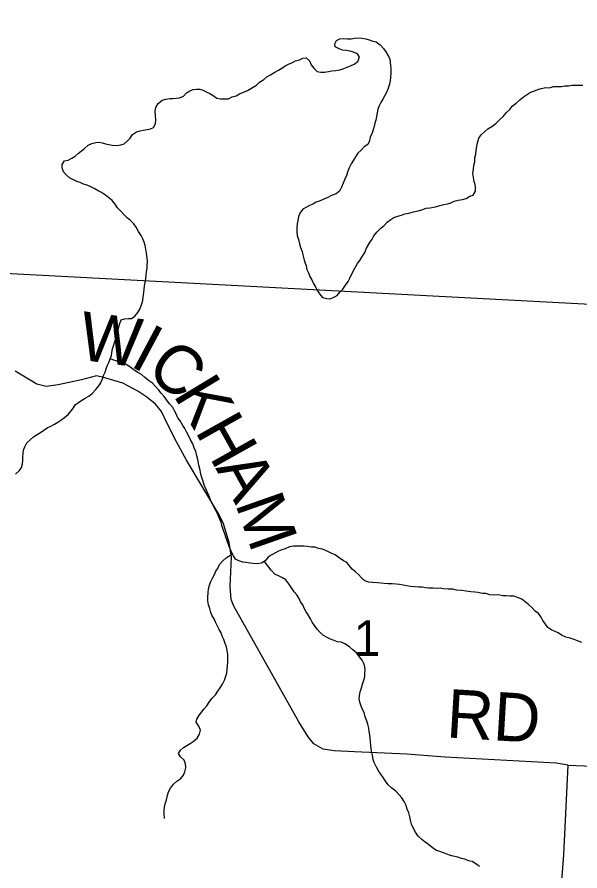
# Model space of a CAD drawing. Extents: x -20.2 to 34, y 0 to 22.
# Drawn here: x 7.189 to 7.849, y 19.304 to 20.305 of the extents above; entities that cross this region are included whole.
import ezdxf

# ---------------------------------------------------------------- set-up
doc = ezdxf.new("R2010")
doc.units = 0
for name, color, linetype in [('Default', 7, 'Continuous'), ('GM_X_Minor_River', 7, 'Continuous'), ('GM_X_Section', 7, 'Continuous'), ('GM_X_Section_Text', 7, 'Continuous'), ('GM_X_Township_Road', 7, 'Continuous'), ('GM_X_Township_Road_Text', 7, 'Continuous')]:
    doc.layers.add(name, color=color, linetype=linetype)

msp = doc.modelspace()

# ---------------------------------------------------------------- linework, layer by layer
at = {"layer": 'Default'}
msp.add_lwpolyline([(8.1484, 20.9), (7.0959, 20.9), (7.0409, 20.0115), (8.0972, 19.9556)], close=True, dxfattribs=at)
at = {"layer": 'GM_X_Minor_River'}
for points in [[(7.4148, 20.2149), (7.4187, 20.2127), (7.4229, 20.2097), (7.4274, 20.2086), (7.432, 20.2086), (7.4366, 20.2087), (7.4411, 20.211), (7.4456, 20.2122), (7.4494, 20.2146), (7.4543, 20.2165), (7.4588, 20.2185), (7.4649, 20.222), (7.4694, 20.2247), (7.4731, 20.2282), (7.478, 20.2313), (7.4818, 20.2347), (7.486, 20.2367), (7.4909, 20.2398), (7.4954, 20.2425), (7.4991, 20.2448), (7.5033, 20.2472), (7.5071, 20.2495), (7.5116, 20.2514), (7.5154, 20.2534), (7.5199, 20.2546), (7.5237, 20.2565), (7.5279, 20.2566), (7.5317, 20.2532), (7.5336, 20.2487), (7.5367, 20.2445), (7.5406, 20.2408), (7.5451, 20.2401), (7.5493, 20.2401), (7.5539, 20.2406), (7.558, 20.2414), (7.5622, 20.2418), (7.5671, 20.2426), (7.572, 20.2442), (7.5758, 20.2458), (7.5796, 20.2474), (7.5841, 20.2493), (7.5883, 20.2524), (7.5905, 20.2574), (7.5878, 20.2615), (7.5832, 20.2634), (7.5794, 20.2645), (7.5748, 20.2652), (7.5703, 20.2659), (7.5664, 20.2673), (7.5619, 20.2696), (7.5614, 20.2733), (7.5633, 20.2772), (7.5674, 20.2791), (7.5716, 20.2796), (7.5762, 20.2789), (7.5807, 20.2789), (7.5845, 20.2797), (7.5894, 20.2802), (7.5932, 20.2798), (7.5978, 20.2791), (7.6016, 20.278), (7.6058, 20.2762), (7.61, 20.2755), (7.6146, 20.2721), (7.6184, 20.2676), (7.6211, 20.2638), (7.6239, 20.2593), (7.6258, 20.2555), (7.6262, 20.2514), (7.6267, 20.2476), (7.6271, 20.2438), (7.6271, 20.2388), (7.6268, 20.2343), (7.6261, 20.2297), (7.6254, 20.2259), (7.6239, 20.2213), (7.6225, 20.2171), (7.6199, 20.2125), (7.6176, 20.2083), (7.6154, 20.2045), (7.6132, 20.2007), (7.6117, 20.1968), (7.611, 20.1923), (7.6103, 20.1881), (7.6096, 20.1839), (7.6085, 20.1801), (7.6074, 20.1763), (7.6063, 20.1725), (7.6048, 20.1679), (7.603, 20.1641), (7.6019, 20.1595), (7.6, 20.1553), (7.5959, 20.1526), (7.5921, 20.1487), (7.5884, 20.1449), (7.5858, 20.1407), (7.5832, 20.1368), (7.5806, 20.1326), (7.5783, 20.128), (7.5765, 20.1238), (7.575, 20.1189)], [(7.3109, 19.9499), (7.3147, 19.9511), (7.3193, 19.9515), (7.3231, 19.9515), (7.3268, 19.9542), (7.3302, 19.9585), (7.3328, 19.9623), (7.3346, 19.9673), (7.3361, 19.9726), (7.3368, 19.9768), (7.3375, 19.9817), (7.3378, 19.9855), (7.3382, 19.9897), (7.3389, 19.9935), (7.3396, 19.9977), (7.3403, 20.0023), (7.3406, 20.0061), (7.3413, 20.0103), (7.3413, 20.0141), (7.3416, 20.0179), (7.3412, 20.0224), (7.3404, 20.0278), (7.3396, 20.0327), (7.3388, 20.0369), (7.3376, 20.041), (7.3364, 20.0448), (7.3344, 20.0486), (7.3313, 20.0535), (7.3286, 20.0584), (7.3255, 20.0622), (7.3217, 20.0663), (7.3179, 20.0693), (7.314, 20.0734), (7.3106, 20.0772), (7.3067, 20.0809), (7.3036, 20.0854), (7.3002, 20.0896), (7.2963, 20.0929), (7.2925, 20.0959), (7.2879, 20.0989), (7.2837, 20.1011), (7.2791, 20.1037), (7.2753, 20.1056), (7.2711, 20.1074), (7.2665, 20.1089), (7.2627, 20.1108), (7.2589, 20.1119), (7.2543, 20.1141), (7.2501, 20.1163), (7.2463, 20.1197), (7.2432, 20.1234), (7.2416, 20.128), (7.2416, 20.1318), (7.2442, 20.136), (7.2487, 20.1368), (7.2529, 20.1391), (7.2567, 20.1415), (7.2604, 20.1446), (7.2642, 20.148), (7.2679, 20.1507), (7.2721, 20.1546), (7.2766, 20.1565), (7.2812, 20.1574), (7.2849, 20.1578), (7.2887, 20.1571), (7.2926, 20.156), (7.2964, 20.1553), (7.3002, 20.1546), (7.3055, 20.1539), (7.3104, 20.1547), (7.3142, 20.1559), (7.318, 20.159), (7.3213, 20.1628), (7.3243, 20.167), (7.3288, 20.1701), (7.333, 20.1713), (7.3368, 20.1721), (7.3413, 20.1729), (7.3451, 20.1734), (7.3489, 20.1753), (7.3511, 20.1795), (7.3514, 20.1841), (7.351, 20.1894), (7.3506, 20.1943), (7.3516, 20.1985), (7.3543, 20.2031), (7.3588, 20.2073), (7.3633, 20.2085), (7.3678, 20.209), (7.3716, 20.209), (7.3754, 20.2095), (7.3792, 20.2099), (7.3838, 20.2118), (7.3875, 20.2157), (7.3913, 20.218), (7.3951, 20.2196), (7.3992, 20.22), (7.403, 20.2201), (7.4068, 20.219), (7.4106, 20.2171), (7.4148, 20.2149)], [(7.7373, 20.1703), (7.741, 20.1734), (7.7455, 20.1765), (7.7501, 20.18), (7.7546, 20.1842), (7.7587, 20.188), (7.7628, 20.1927), (7.7666, 20.1961), (7.7692, 20.2), (7.7741, 20.2038), (7.7782, 20.2077), (7.7827, 20.2111), (7.7872, 20.2142), (7.791, 20.2166), (7.7948, 20.2178), (7.7993, 20.2197), (7.8035, 20.2209), (7.8088, 20.2221), (7.813, 20.2218), (7.8179, 20.223), (7.8224, 20.223), (7.8274, 20.2231), (7.8312, 20.2239), (7.8353, 20.224), (7.8395, 20.2248), (7.8433, 20.2248), (7.8478, 20.2249), (7.8524, 20.2246)], [(7.575, 20.1189), (7.5732, 20.1147), (7.5713, 20.1101), (7.5691, 20.1051), (7.5669, 20.1005), (7.5628, 20.0974), (7.5575, 20.0955), (7.5533, 20.0931), (7.5484, 20.0912), (7.5443, 20.0892), (7.5397, 20.0876), (7.5356, 20.0853), (7.5318, 20.0837), (7.528, 20.0818), (7.5239, 20.0795), (7.5205, 20.0749), (7.5187, 20.0703), (7.518, 20.0661), (7.5172, 20.0623), (7.5169, 20.0581), (7.517, 20.0528), (7.5174, 20.0486), (7.5186, 20.0441), (7.5198, 20.0387), (7.521, 20.0346), (7.5229, 20.03), (7.5237, 20.0259), (7.5249, 20.0213), (7.5261, 20.0172), (7.5277, 20.013), (7.5285, 20.0088), (7.5305, 20.0047), (7.532, 20.0005), (7.5343, 19.9968), (7.5367, 19.9918), (7.539, 19.9877), (7.5409, 19.9839), (7.5436, 19.9801), (7.5471, 19.976), (7.5521, 19.9749), (7.5559, 19.9746), (7.5596, 19.9758), (7.5642, 19.9785), (7.5672, 19.9823), (7.5709, 19.9858), (7.5739, 19.9904), (7.5769, 19.9946), (7.5791, 19.9988), (7.5821, 20.0053), (7.5847, 20.0103), (7.588, 20.0157), (7.5906, 20.0195), (7.5929, 20.0233), (7.5966, 20.0287), (7.5984, 20.0337), (7.6025, 20.0405), (7.6051, 20.0444), (7.607, 20.0482), (7.6107, 20.0524), (7.6152, 20.0574), (7.619, 20.0601), (7.6227, 20.0644), (7.6269, 20.0675), (7.6307, 20.0698), (7.6352, 20.0714), (7.6397, 20.0726), (7.6435, 20.0741), (7.6481, 20.0749), (7.6537, 20.0765), (7.659, 20.0777), (7.6636, 20.0786), (7.6685, 20.0805), (7.6727, 20.0809), (7.6795, 20.0822), (7.6844, 20.0838), (7.6893, 20.085), (7.6935, 20.0858), (7.6973, 20.087), (7.7014, 20.0889), (7.706, 20.0901), (7.7113, 20.0909), (7.7154, 20.0921), (7.7199, 20.0948), (7.7237, 20.096), (7.7263, 20.1006), (7.7263, 20.1044), (7.7259, 20.1082), (7.7247, 20.112), (7.7239, 20.1166), (7.7234, 20.1211), (7.7241, 20.1264), (7.7244, 20.131), (7.7255, 20.1348), (7.7255, 20.1398), (7.7266, 20.1439), (7.7273, 20.1481), (7.728, 20.1531), (7.7287, 20.1573), (7.7302, 20.1626), (7.7331, 20.1664), (7.7373, 20.1703)], [(7.187, 19.769), (7.1916, 19.7732), (7.1938, 19.777), (7.1953, 19.7812), (7.1956, 19.785), (7.1955, 19.7892), (7.1959, 19.7934), (7.1962, 19.7972), (7.1977, 19.801), (7.2003, 19.8056), (7.204, 19.8094), (7.2082, 19.8129), (7.2123, 19.8156), (7.2161, 19.818), (7.2202, 19.8207), (7.224, 19.8234), (7.2285, 19.8253), (7.2327, 19.8277), (7.2364, 19.83), (7.2402, 19.8323), (7.2443, 19.8354), (7.2485, 19.8389), (7.2522, 19.8431), (7.2548, 19.8469), (7.2571, 19.8508), (7.2608, 19.8531), (7.2646, 19.8558), (7.2687, 19.8581), (7.2729, 19.8605), (7.2767, 19.8636), (7.2812, 19.8682), (7.2845, 19.8724), (7.2871, 19.8762), (7.289, 19.8808), (7.2901, 19.8846), (7.2919, 19.8884), (7.2934, 19.8923), (7.2945, 19.8961), (7.2963, 19.8999), (7.2978, 19.9041), (7.2993, 19.9079), (7.3, 19.9117), (7.3007, 19.9159), (7.3022, 19.9205), (7.3033, 19.9243), (7.3047, 19.9285), (7.3062, 19.9335), (7.3073, 19.9373), (7.308, 19.9415), (7.3091, 19.9457), (7.3109, 19.9499)], [(7.3799, 19.8314), (7.3772, 19.8352), (7.3756, 19.839), (7.3733, 19.8431), (7.3714, 19.8473), (7.3675, 19.8514), (7.3644, 19.8559), (7.3613, 19.8601), (7.3579, 19.8638), (7.3548, 19.8676), (7.3506, 19.8721), (7.3475, 19.8758), (7.3429, 19.8788), (7.3383, 19.8826), (7.3345, 19.8856), (7.3295, 19.8885), (7.3257, 19.8912), (7.3211, 19.8949), (7.3165, 19.8975), (7.3127, 19.8986), (7.3089, 19.9004), (7.2978, 19.9042)], [(7.7254, 19.6306), (7.7209, 19.6313), (7.7155, 19.6319), (7.7102, 19.6326), (7.7041, 19.6333), (7.6996, 19.6344), (7.6943, 19.6343), (7.6889, 19.6347), (7.6851, 19.6354), (7.6813, 19.6349), (7.6768, 19.6356), (7.6715, 19.6356), (7.6677, 19.6359), (7.6639, 19.6366), (7.6601, 19.6366), (7.6551, 19.6369), (7.6502, 19.6376), (7.646, 19.6383), (7.6414, 19.639), (7.6373, 19.6397), (7.6335, 19.64), (7.6285, 19.6404), (7.624, 19.6407), (7.6194, 19.641), (7.6156, 19.6413), (7.6114, 19.6417), (7.6057, 19.642), (7.6012, 19.6423), (7.5966, 19.6441), (7.5928, 19.6475), (7.5893, 19.6513), (7.5855, 19.6546), (7.5816, 19.6576), (7.5785, 19.6618), (7.5755, 19.6655), (7.5716, 19.6674), (7.5663, 19.6711), (7.5617, 19.6745), (7.5579, 19.6759), (7.5533, 19.6786), (7.5468, 19.6811), (7.5422, 19.6818), (7.5384, 19.6833), (7.5339, 19.6836), (7.5289, 19.6843), (7.5251, 19.6847), (7.5206, 19.6846), (7.5168, 19.6846), (7.513, 19.6845), (7.5084, 19.6837), (7.5031, 19.6817), (7.4994, 19.6805), (7.4952, 19.679), (7.4911, 19.6763), (7.4869, 19.6743), (7.4831, 19.6716), (7.4798, 19.6674), (7.4753, 19.6647), (7.4703, 19.6638), (7.4658, 19.6642), (7.462, 19.6649), (7.4574, 19.6656), (7.4536, 19.6659), (7.4487, 19.6674), (7.4448, 19.6696), (7.4425, 19.6734), (7.4402, 19.6775), (7.4386, 19.6817), (7.437, 19.6855), (7.4351, 19.6911), (7.4335, 19.6953), (7.4323, 19.6991), (7.4308, 19.7032), (7.4292, 19.7078), (7.428, 19.7127), (7.426, 19.7172), (7.4241, 19.7218), (7.4222, 19.7255), (7.4198, 19.7301), (7.4179, 19.7339), (7.4155, 19.7388), (7.4136, 19.7441), (7.4116, 19.7482), (7.4101, 19.752), (7.4081, 19.7565), (7.4065, 19.7614), (7.4054, 19.7652), (7.4042, 19.769), (7.4034, 19.7736), (7.4018, 19.7796), (7.4006, 19.7861), (7.3994, 19.7906), (7.3982, 19.7955), (7.3966, 19.7997), (7.395, 19.8046), (7.3923, 19.8092), (7.3904, 19.8129), (7.388, 19.8178), (7.3853, 19.8224), (7.383, 19.8261), (7.3799, 19.8314)], [(7.3615, 19.3657), (7.3614, 19.371), (7.3614, 19.3748), (7.3617, 19.379), (7.3624, 19.3828), (7.3639, 19.3874), (7.3653, 19.3927), (7.3664, 19.3969), (7.3687, 19.4011), (7.372, 19.4057), (7.3762, 19.4092), (7.3807, 19.4123), (7.384, 19.4165), (7.3855, 19.4203), (7.3866, 19.4249), (7.3862, 19.4295), (7.3846, 19.434), (7.3804, 19.4377), (7.3781, 19.4419), (7.3803, 19.4457), (7.384, 19.4488), (7.3878, 19.4511), (7.3916, 19.4535), (7.3953, 19.4558), (7.3999, 19.4596), (7.4025, 19.4646), (7.4039, 19.4692), (7.402, 19.4737), (7.3989, 19.4783), (7.3996, 19.4821), (7.4018, 19.4859), (7.4052, 19.4901), (7.4082, 19.494), (7.4112, 19.4978), (7.4142, 19.502), (7.4172, 19.5062), (7.4213, 19.5105), (7.4243, 19.5147), (7.4269, 19.5185), (7.4295, 19.5231), (7.4321, 19.5277), (7.4335, 19.5323), (7.4346, 19.5361), (7.4353, 19.5403), (7.4357, 19.5445), (7.436, 19.549), (7.4359, 19.554), (7.4359, 19.5578), (7.4351, 19.5623), (7.4343, 19.5669), (7.4327, 19.5706), (7.4311, 19.5752), (7.4292, 19.5793), (7.428, 19.5831), (7.4257, 19.5869), (7.4237, 19.591), (7.4214, 19.5956), (7.4198, 19.5994), (7.4175, 19.6031), (7.416, 19.6069), (7.4148, 19.6115), (7.4132, 19.616), (7.4124, 19.6205), (7.4123, 19.6251), (7.4127, 19.63), (7.4134, 19.6346), (7.4144, 19.6388), (7.4159, 19.6434), (7.4178, 19.6472), (7.4204, 19.6514), (7.4218, 19.6552), (7.4245, 19.6591), (7.4263, 19.6633), (7.43, 19.6675), (7.4338, 19.671), (7.4412, 19.6758)], [(7.7311, 19.3095), (7.7269, 19.3125), (7.7223, 19.3151), (7.7181, 19.3162), (7.7139, 19.3181), (7.7101, 19.3188), (7.7056, 19.3202), (7.7002, 19.3213), (7.696, 19.3228), (7.6919, 19.3242), (7.6877, 19.3257), (7.6835, 19.3272), (7.6797, 19.3286), (7.6754, 19.3316), (7.6712, 19.335), (7.6674, 19.338), (7.6636, 19.341), (7.6593, 19.3451), (7.6559, 19.3496), (7.6528, 19.3553), (7.6512, 19.3591), (7.65, 19.3636), (7.6492, 19.3674), (7.648, 19.3723), (7.6464, 19.3765), (7.6449, 19.381), (7.6429, 19.3856), (7.6398, 19.3897), (7.6368, 19.3935), (7.6329, 19.3976), (7.6283, 19.401), (7.6241, 19.4051), (7.621, 19.4092), (7.6179, 19.4137), (7.6152, 19.4175), (7.6125, 19.4213), (7.6102, 19.4258), (7.6075, 19.4311), (7.6063, 19.4349), (7.6055, 19.4398), (7.6043, 19.4444), (7.6038, 19.4512), (7.6034, 19.4557), (7.6029, 19.4595), (7.6025, 19.4637), (7.6017, 19.4675), (7.6013, 19.4713), (7.6001, 19.4762), (7.5985, 19.4808), (7.597, 19.4849), (7.5958, 19.4898), (7.5934, 19.494), (7.5919, 19.4982), (7.5907, 19.5019), (7.5899, 19.5057), (7.5902, 19.5095), (7.5913, 19.5141), (7.5928, 19.5187), (7.5938, 19.5229), (7.5953, 19.5275), (7.5964, 19.532), (7.5967, 19.5358), (7.5971, 19.5396), (7.5966, 19.5434), (7.5955, 19.5472), (7.5935, 19.551), (7.5904, 19.5551), (7.587, 19.5597), (7.5824, 19.5634), (7.5785, 19.5668), (7.5732, 19.5701), (7.569, 19.572), (7.5644, 19.5727), (7.5606, 19.5741), (7.5564, 19.5756), (7.5526, 19.5775), (7.548, 19.5801), (7.5438, 19.5838), (7.5407, 19.5876), (7.5376, 19.5917), (7.5349, 19.5955), (7.533, 19.5996), (7.5303, 19.6042), (7.5279, 19.6079), (7.5256, 19.6121), (7.5237, 19.6159), (7.5213, 19.6196), (7.5194, 19.6234), (7.5167, 19.6276), (7.5136, 19.6313), (7.5097, 19.637), (7.5074, 19.6407), (7.504, 19.6453), (7.5001, 19.6475), (7.4955, 19.6501), (7.491, 19.6519), (7.4867, 19.6564), (7.4789, 19.6668)], [(7.851, 19.5717), (7.8461, 19.5736), (7.8419, 19.5754), (7.8373, 19.5769), (7.8323, 19.5779), (7.8274, 19.5805), (7.8235, 19.5831), (7.8197, 19.5846), (7.8159, 19.5861), (7.8113, 19.5895), (7.8086, 19.5932), (7.8055, 19.5977), (7.8032, 19.6015), (7.8001, 19.6057), (7.7963, 19.6086), (7.7925, 19.6128), (7.7886, 19.6165), (7.7848, 19.6195), (7.7806, 19.6225), (7.7756, 19.6247), (7.7718, 19.6262), (7.7665, 19.6261), (7.7623, 19.6265), (7.7585, 19.6264), (7.7528, 19.6275), (7.7471, 19.6274), (7.7433, 19.6277), (7.7384, 19.6292), (7.7346, 19.6291), (7.7292, 19.6302), (7.7254, 19.6306)]]:
    msp.add_lwpolyline(points, dxfattribs=at)
at = {"layer": 'GM_X_Section'}
msp.add_lwpolyline([(8.0972, 19.9556), (8.0404, 18.9117), (6.9777, 18.9706), (7.0409, 20.0115)], close=True, dxfattribs=at)
at = {"layer": 'GM_X_Township_Road'}
for points in [[(7.8263, 19.2772), (7.8298, 19.3232), (7.835, 19.4282), (7.8211, 19.4303), (7.6909, 19.4376), (7.646, 19.4411), (7.5845, 19.4438), (7.5607, 19.4447), (7.5476, 19.447), (7.5369, 19.453), (7.5302, 19.4614), (7.5193, 19.4788), (7.4731, 19.561), (7.4428, 19.6145), (7.4399, 19.622), (7.4385, 19.6376), (7.4401, 19.6719), (7.4374, 19.6891), (7.431, 19.7108), (7.4257, 19.7213), (7.3873, 19.7854), (7.3756, 19.8069), (7.3646, 19.8284), (7.358, 19.8424), (7.3509, 19.8511), (7.341, 19.8591), (7.3303, 19.8662), (7.3129, 19.8758), (7.2918, 19.8817), (7.2818, 19.8843), (7.2642, 19.8797), (7.2369, 19.8737), (7.2227, 19.8719), (7.2118, 19.8746), (7.1864, 19.8895)], [(7.835, 19.4282), (7.9212, 19.4247), (8.0068, 19.419), (8.0256, 19.4169), (8.0335, 19.4175), (8.0403, 19.4205), (8.0484, 19.4293), (8.0531, 19.4339)]]:
    msp.add_lwpolyline(points, dxfattribs=at)

# ---------------------------------------------------------------- texts
at = {"layer": 'GM_X_Section_Text'}
msp.add_text('1', height=0.0419, rotation=0, dxfattribs=at).set_placement((7.5837, 19.556))
at = {"layer": 'GM_X_Township_Road_Text'}
for s, height, rotation, p in [('W', 0.0568, 352.3578, (7.2594, 19.9036)), ('I', 0.0568, 331.9266, (7.3196, 19.8965)), ('C', 0.0568, 321.7663, (7.338, 19.887)), ('K', 0.0568, 301.1543, (7.3711, 19.8621)), ('H', 0.0568, 299.1954, (7.3967, 19.8198)), ('A', 0.0568, 298.9605, (7.421, 19.7762)), ('M', 0.0568, 289.355, (7.4442, 19.7347)), ('RD', 0.05682, 356.5466, (7.6913, 19.4607))]:
    msp.add_text(s, height=height, rotation=rotation, dxfattribs=at).set_placement(p)

doc.saveas('drawing.dxf')
